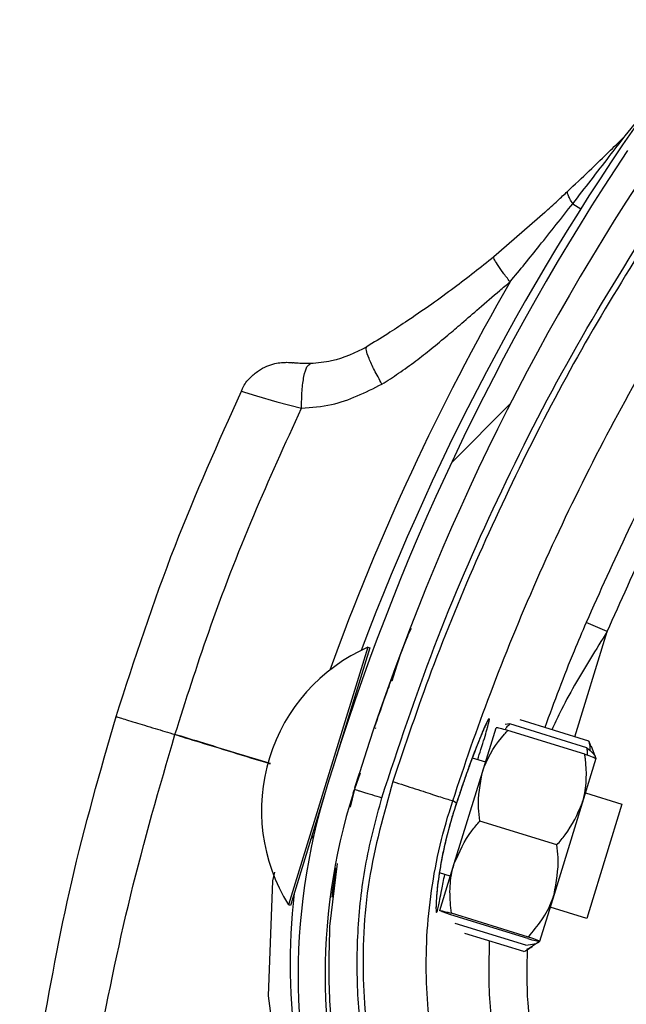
# Model space of a CAD drawing. Header units: inches. Extents: x 170 to 284, y 215 to 248.
# Tile 311 of 656: x 186.174 to 186.2283, y 244.388 to 244.4761. Entities that reach past the tile are written whole.
import ezdxf

# ---------------------------------------------------------------- set-up
doc = ezdxf.new("R2010")
doc.units = ezdxf.units.IN
doc.header["$LTSCALE"] = 0.25
doc.header["$MEASUREMENT"] = 0
doc.layers.add('ANNOTATIONS', color=1, linetype='Continuous')
doc.layers.add('LH BENCH MOUNT', color=7, linetype='Continuous')
doc.styles.add('ARIAL', font='arial.ttf', dxfattribs={"height": 0.09375})
doc.dimstyles.new('STANDARD$0', dxfattribs={"dimtxt": 0.09375, "dimasz": 0.09375, "dimexe": 0.03125, "dimexo": 0.046875, "dimgap": 0.09, "dimtad": 0, "dimtih": 1, "dimtoh": 1, "dimdec": 4, "dimzin": 0, "dimdsep": 46, "dimtxsty": 'ARIAL', "dimcen": 0.09, "dimadec": 0, "dimazin": 0, "dimtfac": 1, "dimtdec": 4, "dimtofl": 0, "dimtmove": 0, "dimatfit": 1, "dimfxl": 1, "dimtolj": 1, "dimtzin": 0, "dimarcsym": 0})
pattern_1 = [(45, (176.0930244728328, 238.0091787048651), (-0.03026527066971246, 0.03026527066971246), [])]

# ---------------------------------------------------------------- blocks, each defined once
blk = doc.blocks.new('*D111')
at = {"layer": 'ANNOTATIONS', "color": 0, "lineweight": -2, "transparency": 16777216}
for p, q in [((185.296175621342, 244.8942434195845), (185.296175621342, 244.9879934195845)), ((185.9259028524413, 244.8004934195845), (185.264925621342, 244.8004934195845)), ((186.4571933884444, 244.747824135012), (185.264925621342, 244.747824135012)), ((185.296175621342, 244.654074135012), (185.296175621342, 244.560324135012)), ((185.296175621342, 244.560324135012), (185.202425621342, 244.560324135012))]:
    blk.add_line(p, q, dxfattribs=at)
at = {"layer": 'ANNOTATIONS', "color": 0, "transparency": 16777216}
for points in [[(185.280550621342, 244.8942434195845), (185.311800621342, 244.8942434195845), (185.296175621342, 244.8004934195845)], [(185.280550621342, 244.654074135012), (185.311800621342, 244.654074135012), (185.296175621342, 244.747824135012)]]:
    blk.add_solid(points, dxfattribs=at)
at = {"layer": 'defpoints', "color": 0, "transparency": 16777216}
for p in [(185.9727778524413, 244.8004934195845), (185.296175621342, 244.747824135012), (186.5040683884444, 244.747824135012)]:
    blk.add_point(p, dxfattribs=at)
at = {"layer": 'ANNOTATIONS', "color": 0, "transparency": 16777216, "insert": (184.9485229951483, 244.5603241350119), "char_height": 0.09375, "attachment_point": 5, "style": 'ARIAL'}
blk.add_mtext('\\A1;2 5/8"', dxfattribs=at)
blk = doc.blocks.new('*D112')
at = {"layer": 'ANNOTATIONS', "color": 0, "lineweight": -2, "transparency": 16777216}
for p, q in [((185.9644948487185, 245.1675370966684), (185.9644948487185, 245.9014140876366)), ((187.1992356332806, 244.1734105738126), (187.1992356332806, 245.9014140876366)), ((186.0582448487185, 245.8701640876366), (186.271591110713, 245.8701640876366)), ((187.1054856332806, 245.8701640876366), (186.892139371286, 245.8701640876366))]:
    blk.add_line(p, q, dxfattribs=at)
at = {"layer": 'ANNOTATIONS', "color": 0, "transparency": 16777216}
for points in [[(186.0582448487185, 245.8857890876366), (186.0582448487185, 245.8545390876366), (185.9644948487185, 245.8701640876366)], [(187.1054856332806, 245.8857890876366), (187.1054856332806, 245.8545390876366), (187.1992356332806, 245.8701640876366)]]:
    blk.add_solid(points, dxfattribs=at)
at = {"layer": 'defpoints', "color": 0, "transparency": 16777216}
for p in [(187.1992356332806, 245.8701640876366), (185.9644948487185, 245.1206620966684), (187.1992356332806, 244.1265355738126)]:
    blk.add_point(p, dxfattribs=at)
at = {"layer": 'ANNOTATIONS', "color": 0, "transparency": 16777216, "insert": (186.5818652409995, 245.8701640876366), "char_height": 0.09375, "attachment_point": 5, "style": 'ARIAL'}
blk.add_mtext('\\A1;DIM "A"', dxfattribs=at)

msp = doc.modelspace()

# ---------------------------------------------------------------- hatches: boundary and pattern name
at = {"layer": 'LH BENCH MOUNT'}
h = msp.add_hatch(dxfattribs=at)
h.set_pattern_fill('ANSI31', color=256, scale=0.34241245, angle=2.8e-322, style=0)
h.set_pattern_definition([(45, (176.1263761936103, 238.0091787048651), (-0.03026527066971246, 0.03026527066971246), [])])
edge = h.paths.add_edge_path(flags=0)
edge.add_arc((186.41301658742, 243.9014011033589), 0.021400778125, 89.9999999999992, 390.52248781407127, ccw=False)
edge.add_line((186.41301658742, 243.9228018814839), (186.485779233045, 243.9228018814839))
edge.add_arc((186.485779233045, 244.3336968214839), 0.4108949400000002, 270, 450.0000000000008)
edge.add_line((186.485779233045, 244.7445917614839), (186.00212164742, 244.7445917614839))
edge.add_arc((186.00212164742, 244.7488719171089), 0.004280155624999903, 180.0000000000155, 269.9999999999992, ccw=False)
edge.add_line((185.997841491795, 244.7488719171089), (185.997841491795, 244.7916734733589))
edge.add_arc((186.00212164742, 244.7916734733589), 0.004280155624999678, 360, 540, ccw=False)
edge.add_line((186.006401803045, 244.7916734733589), (186.006401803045, 244.7488719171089))
edge.add_line((186.006401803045, 244.7488719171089), (186.003169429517, 244.7488719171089))
edge.add_line((186.003169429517, 244.7488719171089), (186.003169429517, 244.7916734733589))
edge.add_arc((186.00212164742, 244.7916734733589), 0.001047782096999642, 360, 540.0000000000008)
edge.add_line((186.001073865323, 244.7916734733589), (186.001073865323, 244.7488719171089))
edge.add_arc((186.00212164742, 244.7488719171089), 0.001047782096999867, 180, 270)
edge.add_line((186.00212164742, 244.7478241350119), (186.485779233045, 244.7478241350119))
edge.add_arc((186.485779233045, 244.3336968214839), 0.4141273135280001, 269.9999999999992, 450, ccw=False)
edge.add_line((186.485779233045, 243.9195695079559), (186.41301658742, 243.9195695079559))
edge.add_arc((186.41301658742, 243.9014011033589), 0.018168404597, 450.0000000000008, 750.5224878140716)
edge.add_arc((186.4277648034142, 243.9100962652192), 0.001047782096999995, 390.5224878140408, 495.0000000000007)
edge.add_line((186.4270239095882, 243.9108371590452), (186.4183287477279, 243.9021419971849))
edge.add_line((186.4183287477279, 243.9021419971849), (186.4160431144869, 243.9044276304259))
edge.add_line((186.4160431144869, 243.9044276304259), (186.4247382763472, 243.9131227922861))
edge.add_arc((186.4277648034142, 243.9100962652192), 0.004280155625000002, 390.522487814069, 495.0000000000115, ccw=False)
h = msp.add_hatch(dxfattribs=at)
h.set_pattern_fill('ANSI31', color=256, scale=0.34241245, style=0)
h.set_pattern_definition(pattern_1)
edge = h.paths.add_edge_path(flags=0)
edge.add_line((186.4524275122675, 244.7403116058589), (186.1100150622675, 244.7403116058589))
edge.add_line((186.1100150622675, 244.7403116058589), (186.1100150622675, 244.7445917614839))
edge.add_line((186.1100150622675, 244.7445917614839), (186.4524275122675, 244.7445917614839))
edge.add_arc((186.4524275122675, 244.3336968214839), 0.4108949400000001, 269.9999999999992, 450, ccw=False)
edge.add_line((186.4524275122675, 243.9228018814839), (186.3796648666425, 243.9228018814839))
edge.add_line((186.3796648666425, 243.9228018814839), (186.3796648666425, 243.9270820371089))
edge.add_line((186.3796648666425, 243.9270820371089), (186.4524275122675, 243.9270820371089))
edge.add_arc((186.4524275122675, 244.3336968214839), 0.406614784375, 270, 450.0000000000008)
h = msp.add_hatch(dxfattribs=at)
h.set_pattern_fill('ANSI31', color=256, scale=0.34241245, angle=2.8e-322, style=0)
h.set_pattern_definition(pattern_1)
edge = h.paths.add_edge_path(flags=0)
edge.add_arc((186.2041794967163, 244.3121942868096), 0.001712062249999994, 432.8696093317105, 455.0800296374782)
edge.add_line((186.20402789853, 244.31389962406), (186.2038141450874, 244.3163041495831))
edge.add_arc((186.2041794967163, 244.3121942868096), 0.004126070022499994, 432.8696093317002, 455.08002963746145, ccw=False)
edge.add_arc((186.2015572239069, 244.3036865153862), 0.01302879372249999, 384.3457767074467, 432.8696093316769, ccw=False)
edge.add_arc((186.196571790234, 244.3019266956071), 0.01830194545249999, 342.8696093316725, 382.9309823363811, ccw=False)
edge.add_arc((186.2028217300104, 244.3000003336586), 0.01176186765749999, 275.0104670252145, 342.86960933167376, ccw=False)
edge.add_arc((186.2015874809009, 244.3037846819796), 0.01566536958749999, 218.1266773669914, 278.30040914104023, ccw=False)
edge.add_arc((186.2089842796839, 244.3099967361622), 0.02532140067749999, 195.7238575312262, 218.8505426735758, ccw=False)
edge.add_arc((186.1993204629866, 244.3063107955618), 0.01504902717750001, 155.0253276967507, 192.1842589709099, ccw=False)
edge.add_arc((186.2108052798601, 244.3013735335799), 0.02754708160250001, 436.1781124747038, 515.802183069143, ccw=False)
edge.add_arc((186.2183269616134, 244.336820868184), 0.008748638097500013, 263.8282282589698, 410.8110415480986)
edge.add_arc((186.2556716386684, 244.3905583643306), 0.05672062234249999, 162.4402450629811, 235.8795090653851, ccw=False)
edge.add_arc((186.4073322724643, 244.3450674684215), 0.2150521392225, 506.2956368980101, 523.0756629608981, ccw=False)
edge.add_arc((186.2518501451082, 244.4475606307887), 0.02884824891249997, 448.028452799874, 504.2833661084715, ccw=False)
edge.add_arc((186.2513591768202, 244.5047904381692), 0.0284373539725, 272.9902032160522, 326.5886769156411)
edge.add_arc((186.2623995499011, 244.4970162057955), 0.01494630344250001, 328.1610501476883, 383.4168014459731)
edge.add_arc((186.2585927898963, 244.4962904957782), 0.0187470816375, 380.8274838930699, 414.3092253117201)
edge.add_arc((186.262141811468, 244.5002487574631), 0.0134739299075, 416.7471667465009, 455.1432550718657)
edge.add_arc((186.2617552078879, 244.5077132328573), 0.006011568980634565, 457.8521419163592, 478.5871829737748)
edge.add_arc((186.2689755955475, 244.4978916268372), 0.01816498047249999, 483.768869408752, 522.869609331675)
edge.add_arc((186.2620712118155, 244.5000197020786), 0.01094007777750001, 522.8696093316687, 612.8696093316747)
edge.add_arc((186.2593985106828, 244.4913483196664), 0.001866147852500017, 252.8696093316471, 268.5118557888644)
edge.add_line((186.2593500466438, 244.4894828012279), (186.2592873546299, 244.4870696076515))
edge.add_arc((186.2593985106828, 244.4913483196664), 0.004280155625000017, 252.8696093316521, 268.51185578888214, ccw=False)
edge.add_arc((186.2620712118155, 244.5000197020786), 0.01335408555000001, 162.8696093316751, 252.86960933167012, ccw=False)
edge.add_arc((186.2689755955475, 244.4978916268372), 0.020578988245, 483.4809676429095, 522.8696093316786, ccw=False)
edge.add_arc((186.2617552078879, 244.5077132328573), 0.008425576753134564, 457.44727651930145, 479.3693202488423, ccw=False)
edge.add_arc((186.262141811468, 244.5002487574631), 0.01588793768, 416.55991158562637, 455.3401900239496, ccw=False)
edge.add_arc((186.2585927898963, 244.4962904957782), 0.02116108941, 380.97414010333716, 414.44678106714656, ccw=False)
edge.add_arc((186.2623995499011, 244.4970162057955), 0.01736031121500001, 328.0498574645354, 383.2354626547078, ccw=False)
edge.add_arc((186.2513591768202, 244.5047904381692), 0.030851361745, 272.78776661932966, 326.6491469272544, ccw=False)
edge.add_arc((186.2518501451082, 244.4475606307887), 0.02643424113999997, 447.8113188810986, 504.1932224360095)
edge.add_arc((186.4073322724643, 244.3450674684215), 0.21263813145, 506.3072777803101, 523.0792988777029)
edge.add_arc((186.2556716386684, 244.3905583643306), 0.05430661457, 522.426235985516, 595.9841441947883)
edge.add_arc((186.2183269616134, 244.336820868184), 0.01116264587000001, 262.93064822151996, 411.39869652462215, ccw=False)
edge.add_arc((186.2108052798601, 244.3013735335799), 0.02513307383, 435.8410095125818, 515.8402671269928)
edge.add_arc((186.1993204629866, 244.3063107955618), 0.01263501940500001, 514.9526566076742, 551.8523061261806)
edge.add_arc((186.2089842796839, 244.3099967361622), 0.022907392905, 195.9139156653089, 218.8893245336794)
edge.add_arc((186.2015874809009, 244.3037846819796), 0.01325136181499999, 218.0618497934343, 278.6048591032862)
edge.add_arc((186.2028217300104, 244.3000003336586), 0.009347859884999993, 274.5921334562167, 342.8696093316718)
edge.add_arc((186.196571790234, 244.3019266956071), 0.01588793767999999, 342.8696093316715, 382.8217882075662)
edge.add_arc((186.2015572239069, 244.3036865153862), 0.01061478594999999, 384.5041106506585, 432.869609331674)

# ---------------------------------------------------------------- linework, layer by layer
for p, q in [((186.2282067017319, 244.4656917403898), (186.2304996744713, 244.4685313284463)), ((186.223528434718, 244.4596357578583), (186.224245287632, 244.4591827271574)), ((186.2210163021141, 244.4588453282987), (186.2164614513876, 244.4548847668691)), ((186.2266094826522, 244.4213497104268), (186.2247234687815, 244.422161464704)), ((186.2237050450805, 244.4119358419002), (186.2266094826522, 244.4213497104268)), ((186.2052022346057, 244.4199488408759), (186.1985729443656, 244.3984580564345)), ((186.2053658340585, 244.4198983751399), (186.2020789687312, 244.4092430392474)), ((186.2052007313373, 244.4199493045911), (186.2052022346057, 244.4199488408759)), ((186.2052022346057, 244.4199488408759), (186.2053658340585, 244.4198983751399)), ((186.2073614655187, 244.4172567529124), (186.2073622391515, 244.4172588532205)), ((186.2057577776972, 244.4127630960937), (186.2059213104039, 244.4127126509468)), ((186.2154427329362, 244.4087716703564), (186.2166714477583, 244.4127549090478)), ((186.217895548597, 244.4130930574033), (186.2174709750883, 244.4130290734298)), ((186.2247830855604, 244.4109684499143), (186.217895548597, 244.4130930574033)), ((186.2249619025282, 244.4115481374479), (186.2188127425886, 244.4134449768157)), ((186.224603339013, 244.4103857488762), (186.2177158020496, 244.4125103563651)), ((186.2249619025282, 244.4115481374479), (186.2251386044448, 244.4110864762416)), ((186.2251656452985, 244.4110972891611), (186.2256042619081, 244.4100004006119)), ((186.2145380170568, 244.4100546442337), (186.215725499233, 244.4096883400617)), ((186.2256039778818, 244.4099994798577), (186.2243752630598, 244.4060162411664)), ((186.2044938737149, 244.4086756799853), (186.2039873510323, 244.4072431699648)), ((186.2040418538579, 244.4073973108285), (186.2044454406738, 244.4086931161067)), ((186.2129197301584, 244.40059261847), (186.2154427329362, 244.4087716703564)), ((186.2013763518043, 244.406965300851), (186.1987365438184, 244.3984075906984)), ((186.2039873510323, 244.4072431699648), (186.2036001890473, 244.4056429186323)), ((186.2038868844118, 244.4068997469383), (186.2039685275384, 244.4071618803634)), ((186.2246580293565, 244.4069329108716), (186.2279300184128, 244.40592359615)), ((186.2131243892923, 244.4060060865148), (186.2128014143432, 244.4062149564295)), ((186.2131243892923, 244.4060060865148), (186.2131244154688, 244.4060059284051)), ((186.2243752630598, 244.4060162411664), (186.2218522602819, 244.3978371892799)), ((186.2279300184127, 244.40592359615), (186.2249873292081, 244.3963840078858)), ((186.2221021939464, 244.4022775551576), (186.215214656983, 244.4044021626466)), ((186.2024521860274, 244.4006102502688), (186.2017723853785, 244.3949795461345)), ((186.2116254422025, 244.3963968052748), (186.2129197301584, 244.40059261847)), ((186.2125713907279, 244.3994633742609), (186.2115958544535, 244.3997642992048)), ((186.1985729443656, 244.3984580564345), (186.1980966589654, 244.39691403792)), ((186.1987365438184, 244.3984075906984), (186.1982602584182, 244.3968635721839)), ((186.2218522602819, 244.3978371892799), (186.2205579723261, 244.3936413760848)), ((186.1980966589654, 244.39691403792), (186.198095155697, 244.3969145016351)), ((186.1982602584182, 244.3968635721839), (186.1980966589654, 244.39691403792)), ((186.2195136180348, 244.3938859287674), (186.2126260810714, 244.3960105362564)), ((186.2195573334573, 244.3940276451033), (186.2126697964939, 244.3961522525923)), ((186.2247759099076, 244.3956986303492), (186.2215039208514, 244.3967079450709)), ((186.2249873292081, 244.3963840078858), (186.2247759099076, 244.3956986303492)), ((186.2193338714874, 244.3933032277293), (186.2130193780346, 244.3952510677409)), ((186.2191550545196, 244.3927235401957), (186.2138827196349, 244.3943499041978)), ((186.2205576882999, 244.3936404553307), (186.2195773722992, 244.39298126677))]:
    msp.add_line(p, q, dxfattribs=at)
at = {"layer": 'LH BENCH MOUNT', "flags": 128}
for points in [[(186.1938813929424, 244.4428662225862), (186.1941662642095, 244.4427787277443), (186.1952347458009, 244.4424487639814), (186.1970535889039, 244.4419177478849), (186.1992582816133, 244.4413315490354), (186.199258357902, 244.4413315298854), (186.199258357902, 244.4413315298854)], [(186.1968376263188, 244.3998456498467), (186.1966728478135, 244.3990626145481), (186.1962809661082, 244.3887663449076), (186.1975927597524, 244.3788560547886), (186.2006446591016, 244.3690294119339), (186.2006446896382, 244.3690293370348), (186.2006446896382, 244.3690293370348)]]:
    msp.add_lwpolyline(points, dxfattribs=at)
at = {"layer": 'LH BENCH MOUNT'}
for centre, radius, start, end in [((186.40689113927, 244.3437557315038), 0.2160622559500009, 143.9625880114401, 159.429331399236), ((186.4073322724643, 244.3450674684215), 0.2150521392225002, 146.2956368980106, 163.0756629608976), ((186.4073322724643, 244.3450674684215), 0.2126381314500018, 146.3072777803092, 163.0792988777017), ((186.40689113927, 244.3437557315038), 0.2180957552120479, 150.0488325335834, 160.1231826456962), ((186.211604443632, 244.4053606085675), 0.01593228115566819, 113.6990861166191, 212.0139280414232), ((186.2116059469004, 244.4053601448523), 0.01593228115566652, 113.699086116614, 212.0139280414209), ((186.2040751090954, 244.4138554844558), 0.0005478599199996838, 162.856507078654, 192.1516824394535), ((186.2556716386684, 244.3905583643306), 0.05672062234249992, 162.4402450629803, 235.8795090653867), ((186.2556716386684, 244.3905583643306), 0.05430661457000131, 162.4262359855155, 235.9841441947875), ((186.2005980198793, 244.402583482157), 0.0005478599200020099, 117.4347143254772, 162.8565070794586), ((186.2561129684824, 244.3916440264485), 0.05786770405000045, 173.7715006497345, 202.1809632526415)]:
    msp.add_arc(centre, radius, start, end, dxfattribs=at)
for points, knots in [([(186.2230603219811, 244.460737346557), (186.2243463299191, 244.4619527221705), (186.226063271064, 244.4635753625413), (186.227776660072, 244.4652671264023), (186.2282067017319, 244.4656917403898)], [0, 0, 0, 0, 0.7490110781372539, 1, 1, 1, 1]), ([(186.223528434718, 244.4596357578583), (186.2246193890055, 244.4610416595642), (186.22618208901, 244.4630554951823), (186.2277372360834, 244.4650804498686), (186.2282067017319, 244.4656917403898)], [0, 0, 0, 0, 0.6981213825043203, 1, 1, 1, 1]), ([(186.2210133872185, 244.4588426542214), (186.2210134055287, 244.4588426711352), (186.2214000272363, 244.4591998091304), (186.2220826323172, 244.4598265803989), (186.2227671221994, 244.4604622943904), (186.2230603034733, 244.4607373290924), (186.2230603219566, 244.4607373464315)], [0, 0, 0, 0, 2.704369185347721e-05, 0.5710314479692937, 0.9999729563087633, 1, 1, 1, 1]), ([(186.223528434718, 244.4596357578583), (186.2234359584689, 244.4597811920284), (186.2232489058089, 244.4600753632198), (186.2230920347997, 244.4604274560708), (186.2230468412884, 244.4606348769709), (186.22305777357, 244.4607179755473), (186.2230603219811, 244.460737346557)], [0, 0, 0, 0, 0.2979480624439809, 0.6026626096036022, 0.9073771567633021, 1, 1, 1, 1]), ([(186.2179218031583, 244.452642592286), (186.2188018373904, 244.4537226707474), (186.2206919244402, 244.4560424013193), (186.2225405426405, 244.4583842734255), (186.223528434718, 244.4596357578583)], [0, 0, 0, 0, 0.4656051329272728, 1, 1, 1, 1]), ([(186.2064432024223, 244.4064922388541), (186.2079382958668, 244.4110075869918), (186.2109362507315, 244.4200617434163), (186.2166890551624, 244.4332617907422), (186.2232516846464, 244.4462129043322), (186.2284080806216, 244.4544639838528), (186.2309925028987, 244.4585994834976)], [0, 0, 0, 0, 0.2468628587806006, 0.4950083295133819, 0.7468945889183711, 1, 1, 1, 1]), ([(186.2312432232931, 244.4580112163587), (186.2292431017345, 244.4548290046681), (186.2252370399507, 244.4484553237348), (186.2198916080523, 244.4385077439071), (186.2150581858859, 244.4282957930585), (186.2108614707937, 244.4181114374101), (186.2085406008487, 244.4112424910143), (186.2074263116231, 244.4079445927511)], [0, 0, 0, 0, 0.2027568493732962, 0.4061035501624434, 0.6088604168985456, 0.8122072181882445, 0.9999999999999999, 0.9999999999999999, 0.9999999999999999, 0.9999999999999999]), ([(186.2428554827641, 244.4552224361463), (186.2420253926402, 244.453982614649), (186.2389521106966, 244.4493923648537), (186.2340200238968, 244.4411828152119), (186.2288317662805, 244.4313661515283), (186.2259527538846, 244.4249156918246), (186.2247234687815, 244.422161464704)], [0, 0, 0, 0, 0.1185397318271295, 0.4388752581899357, 0.7604101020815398, 1, 1, 1, 1]), ([(186.2164614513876, 244.4548847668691), (186.2158729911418, 244.4544096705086), (186.214700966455, 244.4534634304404), (186.2128489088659, 244.452053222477), (186.2108096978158, 244.4505692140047), (186.2088255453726, 244.4492069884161), (186.2068870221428, 244.4479376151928), (186.205717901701, 244.4472151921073), (186.2050876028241, 244.4468257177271)], [0, 0, 0, 0, 0.1610961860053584, 0.3208521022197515, 0.5001076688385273, 0.7056749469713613, 0.8413228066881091, 1, 1, 1, 1]), ([(186.2128014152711, 244.406214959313), (186.2128014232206, 244.4062149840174), (186.2138387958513, 244.4094387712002), (186.2161658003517, 244.4160953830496), (186.2202192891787, 244.4260146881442), (186.2249275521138, 244.4359444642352), (186.2301294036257, 244.4456292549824), (186.2340274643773, 244.4518313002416), (186.2359764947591, 244.4549323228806)], [0, 0, 0, 0, 1.439079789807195e-06, 0.1877923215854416, 0.3908439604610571, 0.5938956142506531, 0.796947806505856, 1, 1, 1, 1]), ([(186.2179218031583, 244.452642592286), (186.2177044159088, 244.4529244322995), (186.2172567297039, 244.4535048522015), (186.2167576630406, 244.4542250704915), (186.2164535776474, 244.4547379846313), (186.216458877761, 244.4548367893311), (186.2164614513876, 244.4548847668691)], [0, 0, 0, 0, 0.2427897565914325, 0.5000000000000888, 0.75721024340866, 0.9999999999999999, 0.9999999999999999, 0.9999999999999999, 0.9999999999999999]), ([(186.2266094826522, 244.4213497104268), (186.2278260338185, 244.4240754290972), (186.2306691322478, 244.4304454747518), (186.2358024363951, 244.4401610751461), (186.2406825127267, 244.4482862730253), (186.243732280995, 244.4528414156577), (186.2445537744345, 244.4540684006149)], [0, 0, 0, 0, 0.2395900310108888, 0.5599255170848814, 0.8814604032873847, 1, 1, 1, 1]), ([(186.2064552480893, 244.4434960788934), (186.206956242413, 244.4438145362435), (186.2079881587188, 244.4444704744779), (186.2094507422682, 244.4455355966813), (186.2109134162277, 244.4466794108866), (186.2122790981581, 244.4478094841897), (186.2136972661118, 244.449026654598), (186.2152354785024, 244.4503640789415), (186.2166742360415, 244.4516031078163), (186.2176098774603, 244.4523826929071), (186.2179218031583, 244.452642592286)], [0, 0, 0, 0, 0.1216476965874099, 0.2505622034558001, 0.3699476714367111, 0.5011532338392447, 0.6125555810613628, 0.7514486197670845, 0.9171375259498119, 1, 1, 1, 1]), ([(186.2050876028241, 244.4468257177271), (186.2040581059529, 244.4463151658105), (186.2024460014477, 244.4455156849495), (186.2007025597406, 244.4453802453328), (186.2000724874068, 244.4453312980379)], [0, 0, 0, 0, 0.638604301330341, 1, 1, 1, 1]), ([(186.1938875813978, 244.4428638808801), (186.1939225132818, 244.4429644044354), (186.1940795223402, 244.4434162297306), (186.1946115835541, 244.4440477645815), (186.1953523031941, 244.4446929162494), (186.1961146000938, 244.4451009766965), (186.1968155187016, 244.4453302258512), (186.1974132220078, 244.445429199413), (186.1978763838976, 244.445449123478), (186.1981870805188, 244.4454355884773), (186.1983563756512, 244.4454190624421), (186.198422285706, 244.4454112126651), (186.1984370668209, 244.4454093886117), (186.1984455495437, 244.4454083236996), (186.1984484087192, 244.4454079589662), (186.1984498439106, 244.4454077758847)], [0, 0, 0, 0, 0.05652104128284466, 0.2540462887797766, 0.4273552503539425, 0.57949838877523, 0.7104459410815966, 0.8185506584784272, 0.9012506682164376, 0.9564155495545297, 0.9850429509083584, 0.9903528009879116, 0.993469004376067, 0.9967217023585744, 1, 1, 1, 1]), ([(186.2000724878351, 244.4453312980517), (186.199858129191, 244.4453282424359), (186.1996187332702, 244.4453248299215), (186.1991961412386, 244.445338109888), (186.1988125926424, 244.4453651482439), (186.1985099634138, 244.4454000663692), (186.1984807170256, 244.4454038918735), (186.1984677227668, 244.4454055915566)], [0, 0, 0, 0, 0.211158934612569, 0.2358224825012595, 0.5027141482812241, 0.7790543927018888, 1, 1, 1, 1]), ([(186.1992590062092, 244.441331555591), (186.2001639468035, 244.4414045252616), (186.2026820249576, 244.4416075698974), (186.2049818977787, 244.4427586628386), (186.2064552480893, 244.4434960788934)], [0, 0, 0, 0, 0.3593774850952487, 1, 1, 1, 1]), ([(186.1826704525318, 244.4137642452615), (186.1843333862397, 244.4188800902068), (186.1875518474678, 244.4287813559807), (186.1918230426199, 244.4382753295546), (186.193887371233, 244.4428639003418)], [0, 0, 0, 0, 0.5166859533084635, 0.9999999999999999, 0.9999999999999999, 0.9999999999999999, 0.9999999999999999]), ([(186.1879357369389, 244.4121532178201), (186.1889143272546, 244.4152130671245), (186.1910291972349, 244.4218258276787), (186.1947930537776, 244.4315752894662), (186.1978023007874, 244.4381492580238), (186.1992589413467, 244.4413314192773)], [0, 0, 0, 0, 0.3076441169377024, 0.6648617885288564, 1, 1, 1, 1]), ([(186.2073616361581, 244.4169565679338), (186.2077548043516, 244.4182137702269), (186.2082542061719, 244.4198106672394), (186.2089389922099, 244.4213347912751), (186.209084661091, 244.4216590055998)], [0, 0, 0, 0, 0.7872782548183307, 1, 1, 1, 1]), ([(186.2247234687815, 244.422161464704), (186.2243602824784, 244.4213130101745), (186.2230335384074, 244.4182135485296), (186.2218662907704, 244.4150570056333), (186.2210185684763, 244.4127645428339)], [0, 0, 0, 0, 0.2737425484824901, 0.9999999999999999, 0.9999999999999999, 0.9999999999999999, 0.9999999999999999]), ([(186.2266094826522, 244.4213497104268), (186.2261056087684, 244.4205538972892), (186.2246013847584, 244.4181781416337), (186.2229064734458, 244.4152535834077), (186.2218809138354, 244.4130788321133), (186.2216420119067, 244.4125722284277)], [0, 0, 0, 0, 0.2786878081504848, 0.831971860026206, 0.9999999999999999, 0.9999999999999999, 0.9999999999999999, 0.9999999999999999]), ([(186.207361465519, 244.4172567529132), (186.2073277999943, 244.4171655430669), (186.2072938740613, 244.4170736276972), (186.2070363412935, 244.4163668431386), (186.2066580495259, 244.4153314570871), (186.206065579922, 244.4136162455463), (186.2057696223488, 244.4127594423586)], [0, 0, 0, 0, 0.3307707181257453, 0.3333292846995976, 0.6669765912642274, 1, 1, 1, 1]), ([(186.1758721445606, 244.3845659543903), (186.1767331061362, 244.3893845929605), (186.1784920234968, 244.399228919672), (186.1812563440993, 244.4088454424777), (186.1826675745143, 244.4137548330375)], [0, 0, 0, 0, 0.4894838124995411, 1, 1, 1, 1]), ([(186.1827069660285, 244.4137427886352), (186.1827017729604, 244.4137443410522), (186.1826874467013, 244.4137486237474), (186.1831039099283, 244.413621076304), (186.1841890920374, 244.4132890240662), (186.18599687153, 244.4127360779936), (186.1873303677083, 244.4123282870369), (186.1879329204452, 244.412144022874)], [0, 0, 0, 0, 0.09013511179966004, 0.2486582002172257, 0.541413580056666, 0.7927834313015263, 1, 1, 1, 1]), ([(186.2150209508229, 244.4099056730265), (186.2151179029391, 244.4102104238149), (186.2154818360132, 244.411354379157), (186.2158869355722, 244.4126855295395), (186.2160955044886, 244.4135206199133), (186.2160366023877, 244.4136302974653), (186.215724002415, 244.4130457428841), (186.2150557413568, 244.4114494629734), (186.2141470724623, 244.4090548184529), (186.2134733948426, 244.4070465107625), (186.2131243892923, 244.4060060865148)], [0, 0, 0, 0, 0.05114929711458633, 0.1920011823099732, 0.3334894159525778, 0.4224210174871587, 0.56462126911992, 0.7065362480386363, 0.8479681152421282, 1, 1, 1, 1]), ([(186.2158125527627, 244.41315852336), (186.2158128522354, 244.4131589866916), (186.2158265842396, 244.4131802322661), (186.2157560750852, 244.4130587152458), (186.2156206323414, 244.4127706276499), (186.2154390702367, 244.4123419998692), (186.2153451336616, 244.4121202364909)], [0, 0, 0, 0, 0.005301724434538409, 0.2431048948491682, 0.6083977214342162, 1, 1, 1, 1]), ([(186.2177158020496, 244.4125103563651), (186.2174719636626, 244.412574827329), (186.2169785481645, 244.4127052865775), (186.2166991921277, 244.4127649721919), (186.2166765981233, 244.4127567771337), (186.2166714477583, 244.4127549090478)], [0, 0, 0, 0, 0.4299704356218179, 0.8700602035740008, 0.9999999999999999, 0.9999999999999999, 0.9999999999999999, 0.9999999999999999]), ([(186.2174689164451, 244.4125745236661), (186.2175175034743, 244.4126552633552), (186.2176314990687, 244.4128446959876), (186.2177992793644, 244.4130025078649), (186.217895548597, 244.4130930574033)], [0, 0, 0, 0, 0.426218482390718, 1, 1, 1, 1]), ([(186.1808646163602, 244.383224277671), (186.1818340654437, 244.3880950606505), (186.1837711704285, 244.3978276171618), (186.1865465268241, 244.4073748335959), (186.1879329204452, 244.412144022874)], [0, 0, 0, 0, 0.500462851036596, 1, 1, 1, 1]), ([(186.1879329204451, 244.412144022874), (186.188542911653, 244.4119572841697), (186.1913878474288, 244.411086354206), (186.1942322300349, 244.410215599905), (186.1964667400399, 244.4095315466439)], [0, 0, 0, 0, 0.2144129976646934, 1, 1, 1, 1]), ([(186.1964690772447, 244.4095411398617), (186.1943542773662, 244.4101884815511), (186.1915100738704, 244.4110590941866), (186.1886652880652, 244.4119298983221), (186.1879357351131, 244.412153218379)], [0, 0, 0, 0, 0.7435473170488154, 0.9999999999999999, 0.9999999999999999, 0.9999999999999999, 0.9999999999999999]), ([(186.2153451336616, 244.4121202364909), (186.2153277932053, 244.4120799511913), (186.2151975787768, 244.4117774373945), (186.2148513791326, 244.4109002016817), (186.2143231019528, 244.4094984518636), (186.2137301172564, 244.4078223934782), (186.2133225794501, 244.4066192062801), (186.213123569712, 244.406000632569), (186.2131231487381, 244.4059993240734)], [0, 0, 0, 0, 0.0358353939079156, 0.2690981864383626, 0.5116419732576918, 0.7561140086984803, 0.9994840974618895, 1, 1, 1, 1]), ([(186.2154427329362, 244.4087716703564), (186.2154954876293, 244.4089310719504), (186.2159081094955, 244.4101778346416), (186.2167446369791, 244.4114264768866), (186.2176211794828, 244.4124047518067), (186.2177158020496, 244.4125103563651)], [0, 0, 0, 0, 0.1156468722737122, 0.9045342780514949, 0.9999999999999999, 0.9999999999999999, 0.9999999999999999, 0.9999999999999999]), ([(186.22484347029, 244.4102996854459), (186.2248488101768, 244.4103937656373), (186.2248613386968, 244.4106144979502), (186.2248116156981, 244.4108394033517), (186.2247830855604, 244.4109684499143)], [0, 0, 0, 0, 0.4262184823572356, 1, 1, 1, 1]), ([(186.2247830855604, 244.4109684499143), (186.2249893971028, 244.4107896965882), (186.2254068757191, 244.4104279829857), (186.2255965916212, 244.41012097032), (186.2255827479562, 244.4099981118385), (186.2255825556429, 244.4099964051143)], [0, 0, 0, 0, 0.4906882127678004, 0.9929247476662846, 0.9999999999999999, 0.9999999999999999, 0.9999999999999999, 0.9999999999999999]), ([(186.2250978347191, 244.4106764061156), (186.2250986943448, 244.4108657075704), (186.2250999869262, 244.4111503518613), (186.2249965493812, 244.4114483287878), (186.2249619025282, 244.4115481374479)], [0, 0, 0, 0, 0.665045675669, 1, 1, 1, 1]), ([(186.2243752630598, 244.4060162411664), (186.2244214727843, 244.4061776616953), (186.2247829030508, 244.4074402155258), (186.2247951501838, 244.4089431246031), (186.2246220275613, 244.4102451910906), (186.224603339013, 244.4103857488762)], [0, 0, 0, 0, 0.1156468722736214, 0.9045342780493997, 1, 1, 1, 1]), ([(186.224603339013, 244.4103857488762), (186.2248411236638, 244.4103016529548), (186.2253222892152, 244.4101314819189), (186.2255867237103, 244.4100234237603), (186.2256007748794, 244.4100039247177), (186.2256039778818, 244.4099994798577)], [0, 0, 0, 0, 0.4299704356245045, 0.8700602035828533, 0.9999999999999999, 0.9999999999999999, 0.9999999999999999, 0.9999999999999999]), ([(186.215214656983, 244.4044021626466), (186.2151645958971, 244.4047925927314), (186.2149751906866, 244.4062697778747), (186.2152445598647, 244.4077112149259), (186.2154427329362, 244.4087716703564)], [0, 0, 0, 0, 0.2643068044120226, 0.9999999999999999, 0.9999999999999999, 0.9999999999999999, 0.9999999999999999]), ([(186.2074258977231, 244.4079447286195), (186.2066103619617, 244.4050177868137), (186.2049522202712, 244.3990667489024), (186.2045519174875, 244.3899952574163), (186.205600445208, 244.3811263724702), (186.2078812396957, 244.3735378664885), (186.2108908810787, 244.3669755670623), (186.2132624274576, 244.3634187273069), (186.2144574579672, 244.361626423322)], [0, 0, 0, 0, 0.1870908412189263, 0.3803918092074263, 0.5558755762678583, 0.7364481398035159, 0.8671952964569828, 1, 1, 1, 1]), ([(186.2074258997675, 244.4079447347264), (186.2081145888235, 244.4077205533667), (186.2094919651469, 244.4072721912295), (186.2112431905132, 244.4067031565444), (186.2124950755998, 244.4063005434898), (186.2126992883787, 244.4062434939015), (186.2128013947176, 244.4062149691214)], [0, 0, 0, 0, 0.2500007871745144, 0.5000009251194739, 0.7500005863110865, 1, 1, 1, 1]), ([(186.2039873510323, 244.4072431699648), (186.2040201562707, 244.4072331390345), (186.2040706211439, 244.4072177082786), (186.2043768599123, 244.4071240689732), (186.2046938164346, 244.4070271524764), (186.2050872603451, 244.4069068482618), (186.2056590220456, 244.4067320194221), (186.2061342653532, 244.4065867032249), (186.2064432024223, 244.4064922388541)], [0, 0, 0, 0, 0.2394568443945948, 0.3683606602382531, 0.4999999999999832, 0.6316393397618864, 0.7605431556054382, 1, 1, 1, 1]), ([(186.2141273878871, 244.3611748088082), (186.2130170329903, 244.3628162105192), (186.2107945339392, 244.3661016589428), (186.2082046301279, 244.3714755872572), (186.2061960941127, 244.3770923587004), (186.2048643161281, 244.3829171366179), (186.2041924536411, 244.3888537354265), (186.2042297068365, 244.394823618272), (186.2049002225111, 244.4007517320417), (186.2059299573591, 244.4045827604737), (186.2064432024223, 244.4064922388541)], [0, 0, 0, 0, 0.1247413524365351, 0.2496837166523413, 0.3746881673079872, 0.499985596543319, 0.6253465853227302, 0.7503062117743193, 0.8755465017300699, 1, 1, 1, 1]), ([(186.2225503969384, 244.3606305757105), (186.2222056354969, 244.3610117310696), (186.2201393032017, 244.363296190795), (186.2168256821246, 244.3679082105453), (186.2133809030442, 244.374831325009), (186.2111797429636, 244.3822485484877), (186.2102029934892, 244.3901110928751), (186.2106498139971, 244.3982137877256), (186.2119237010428, 244.4036057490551), (186.2128013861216, 244.4062149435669), (186.2128013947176, 244.4062149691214)], [0, 0, 0, 0, 0.03155846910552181, 0.1891461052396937, 0.3467338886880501, 0.5043277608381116, 0.6619226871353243, 0.8309600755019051, 0.9999983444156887, 1, 1, 1, 1]), ([(186.2131244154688, 244.4060059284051), (186.2129829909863, 244.4055733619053), (186.2125361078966, 244.4042065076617), (186.2119434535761, 244.4018670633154), (186.211496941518, 244.3993452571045), (186.2112953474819, 244.3973907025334), (186.2112752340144, 244.3963672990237), (186.2113444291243, 244.3960991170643), (186.2114975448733, 244.3966359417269), (186.2117153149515, 244.3978785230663), (186.2119803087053, 244.3991433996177), (186.2120791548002, 244.399615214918)], [0, 0, 0, 0, 0.05799721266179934, 0.1832636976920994, 0.3064129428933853, 0.4347166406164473, 0.5675677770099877, 0.6609498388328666, 0.7922661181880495, 0.922512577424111, 1, 1, 1, 1]), ([(186.2131230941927, 244.4059970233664), (186.2131093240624, 244.405956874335), (186.2128939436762, 244.405328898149), (186.2125067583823, 244.404054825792), (186.2120593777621, 244.4022845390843), (186.2117891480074, 244.4010028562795), (186.2116975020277, 244.4004086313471), (186.2116799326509, 244.4002947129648)], [0, 0, 0, 0, 0.02096907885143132, 0.3279800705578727, 0.6261032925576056, 0.9283205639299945, 1, 1, 1, 1]), ([(186.2221021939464, 244.4022775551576), (186.2223634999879, 244.4025719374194), (186.223352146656, 244.4036857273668), (186.2239416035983, 244.405028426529), (186.2243752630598, 244.4060162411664)], [0, 0, 0, 0, 0.2643068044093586, 1, 1, 1, 1]), ([(186.2129197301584, 244.40059261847), (186.2133693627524, 244.4016167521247), (186.2139690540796, 244.4029826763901), (186.2149653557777, 244.4041180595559), (186.215214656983, 244.4044021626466)], [0, 0, 0, 0, 0.7497733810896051, 0.9999999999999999, 0.9999999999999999, 0.9999999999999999, 0.9999999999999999]), ([(186.2218522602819, 244.3978371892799), (186.2220576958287, 244.3989366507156), (186.2223316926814, 244.4004030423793), (186.222148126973, 244.4019023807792), (186.2221021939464, 244.4022775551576)], [0, 0, 0, 0, 0.7497733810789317, 1, 1, 1, 1]), ([(186.2126697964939, 244.3961522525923), (186.2126051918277, 244.3967977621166), (186.2124744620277, 244.3981039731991), (186.2126368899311, 244.3995958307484), (186.2128672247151, 244.4004075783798), (186.2129197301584, 244.40059261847)], [0, 0, 0, 0, 0.429970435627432, 0.8700602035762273, 0.9999999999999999, 0.9999999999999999, 0.9999999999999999, 0.9999999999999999]), ([(186.2023617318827, 244.4002137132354), (186.2022730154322, 244.3996368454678), (186.2020723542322, 244.3983320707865), (186.2019968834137, 244.3975673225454), (186.2019971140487, 244.3975691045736), (186.2020724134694, 244.3983327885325), (186.2022735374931, 244.399638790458), (186.2023627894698, 244.4002183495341)], [0, 0, 0, 0, 0.1861142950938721, 0.4209582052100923, 0.5795032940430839, 0.8133979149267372, 1, 1, 1, 1]), ([(186.2020049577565, 244.397652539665), (186.2020038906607, 244.3976416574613), (186.2019996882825, 244.3975988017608), (186.2020737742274, 244.3983513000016), (186.2022731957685, 244.3996414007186), (186.202361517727, 244.4002127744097)], [0, 0, 0, 0, 0.1593901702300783, 0.6277016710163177, 1, 1, 1, 1]), ([(186.2020050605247, 244.3976525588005), (186.2020039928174, 244.3976416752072), (186.2019997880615, 244.3975988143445), (186.2020739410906, 244.3983516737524), (186.2022734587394, 244.3996423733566), (186.2023618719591, 244.4002143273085)], [0, 0, 0, 0, 0.1593327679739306, 0.6274710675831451, 1, 1, 1, 1]), ([(186.2020051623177, 244.3976525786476), (186.2020040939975, 244.3976416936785), (186.2019998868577, 244.3975988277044), (186.2020741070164, 244.398352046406), (186.2022737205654, 244.3996433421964), (186.2023622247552, 244.4002158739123)], [0, 0, 0, 0, 0.1592756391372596, 0.6272415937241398, 1, 1, 1, 1]), ([(186.2116799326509, 244.4002947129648), (186.2116158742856, 244.3999085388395), (186.2114660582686, 244.399005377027), (186.211351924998, 244.3978872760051), (186.2112979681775, 244.3970957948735), (186.2112995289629, 244.3967088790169), (186.2113000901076, 244.396701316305), (186.2113002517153, 244.3966991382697)], [0, 0, 0, 0, 0.1981000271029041, 0.4633049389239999, 0.7305309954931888, 0.9223938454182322, 1, 1, 1, 1]), ([(186.2195573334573, 244.3940276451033), (186.2199743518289, 244.3945245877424), (186.2208182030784, 244.3955301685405), (186.2215244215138, 244.3968542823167), (186.2217914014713, 244.3976547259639), (186.2218522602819, 244.3978371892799)], [0, 0, 0, 0, 0.4299704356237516, 0.8700602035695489, 1, 1, 1, 1]), ([(186.2116254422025, 244.3963968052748), (186.2117531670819, 244.3963773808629), (186.2119235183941, 244.3963514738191), (186.2125204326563, 244.3961921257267), (186.2126697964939, 244.3961522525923)], [0, 0, 0, 0, 0.7497733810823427, 1, 1, 1, 1]), ([(186.2126260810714, 244.3960105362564), (186.2123882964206, 244.3960946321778), (186.2119071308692, 244.3962648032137), (186.211642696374, 244.3963728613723), (186.2116286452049, 244.3963923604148), (186.2116254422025, 244.3963968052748)], [0, 0, 0, 0, 0.4299704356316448, 0.870060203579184, 1, 1, 1, 1]), ([(186.2017723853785, 244.3949795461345), (186.2017128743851, 244.3928911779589), (186.2015938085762, 244.388712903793), (186.2023361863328, 244.3824735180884), (186.2037284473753, 244.3763580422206), (186.2058389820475, 244.370461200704), (186.2085597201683, 244.3648280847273), (186.2108871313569, 244.3613851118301), (186.2120487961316, 244.3596666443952)], [0, 0, 0, 0, 0.1669692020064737, 0.3340613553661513, 0.5010874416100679, 0.6678519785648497, 0.8342172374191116, 1, 1, 1, 1]), ([(186.2160595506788, 244.3936784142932), (186.2160148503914, 244.3917173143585), (186.2159186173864, 244.3874953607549), (186.217173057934, 244.3810948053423), (186.2195137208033, 244.3746086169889), (186.2227840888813, 244.3688150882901), (186.2256328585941, 244.3655288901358), (186.2269291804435, 244.3640335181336)], [0, 0, 0, 0, 0.1810254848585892, 0.3897206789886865, 0.598415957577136, 0.8172607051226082, 1, 1, 1, 1]), ([(186.2191550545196, 244.3927235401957), (186.2195102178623, 244.3929162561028), (186.2199007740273, 244.3931281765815), (186.2201171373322, 244.3934144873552), (186.2201367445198, 244.393440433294)], [0, 0, 0, 0, 0.9093784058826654, 1, 1, 1, 1]), ([(186.2193338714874, 244.3933032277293), (186.2196050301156, 244.3933346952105), (186.2201537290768, 244.3933983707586), (186.2204834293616, 244.3935451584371), (186.2205412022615, 244.3936544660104), (186.2205420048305, 244.3936559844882)], [0, 0, 0, 0, 0.490688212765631, 0.9929247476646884, 1, 1, 1, 1]), ([(186.2195136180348, 244.3938859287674), (186.2197574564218, 244.3938214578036), (186.2202508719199, 244.3936909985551), (186.2205302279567, 244.3936313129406), (186.2205528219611, 244.3936395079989), (186.2205579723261, 244.3936413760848)], [0, 0, 0, 0, 0.4299704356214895, 0.8700602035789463, 1, 1, 1, 1]), ([(186.2205579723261, 244.3936413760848), (186.2204415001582, 244.3936972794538), (186.220286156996, 244.3937718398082), (186.2197032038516, 244.3939764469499), (186.2195573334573, 244.3940276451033)], [0, 0, 0, 0, 0.7497733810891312, 1, 1, 1, 1]), ([(186.2294152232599, 244.3663852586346), (186.2282293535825, 244.3677533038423), (186.2256233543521, 244.3707596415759), (186.222630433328, 244.3760596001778), (186.2204932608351, 244.381993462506), (186.219364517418, 244.3876805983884), (186.2194425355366, 244.391373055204), (186.219476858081, 244.3929974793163)], [0, 0, 0, 0, 0.1859244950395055, 0.4085770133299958, 0.6208996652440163, 0.8332222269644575, 1, 1, 1, 1])]:
    msp.add_open_spline(points, degree=3, knots=knots, dxfattribs=at)
for points in [[(186.2064552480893, 244.4434960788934), (186.206218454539, 244.4439225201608), (186.2057448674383, 244.4447754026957), (186.2052608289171, 244.4458293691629), (186.2049979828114, 244.4465937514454), (186.2050577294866, 244.4467483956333), (186.2050876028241, 244.4468257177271)], [(186.1992590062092, 244.441331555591), (186.1992665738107, 244.441865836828), (186.1992817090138, 244.4429343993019), (186.1994620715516, 244.4442394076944), (186.1997316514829, 244.4451466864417), (186.1999588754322, 244.4452697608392), (186.2000724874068, 244.4453312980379)]]:
    msp.add_open_spline(points, degree=3, dxfattribs=at)

# ---------------------------------------------------------------- dimensions: what is measured, and where the dimension line sits
at = {"layer": 'ANNOTATIONS'}
dim = msp.add_linear_dim(base=(187.1992356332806, 245.8701640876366), p1=(185.9644948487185, 245.1206620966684), p2=(187.1992356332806, 244.1265355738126), text='DIM "A"', dimstyle='STANDARD$0', dxfattribs=at)
dim.commit()
dim.dimension.update_dxf_attribs({"geometry": '*D112', "text_midpoint": (186.5818652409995, 245.8701640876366)})
dim = msp.add_linear_dim(base=(185.296175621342, 244.747824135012), p1=(185.9727778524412, 244.8004934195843), p2=(186.5040683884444, 244.7478241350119), angle=90, text='2 5/8"', dimstyle='STANDARD$0', dxfattribs=at)
dim.commit()
dim.dimension.update_dxf_attribs({"geometry": '*D111', "text_midpoint": (184.9485229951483, 244.5603241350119)})

doc.saveas('drawing.dxf')
